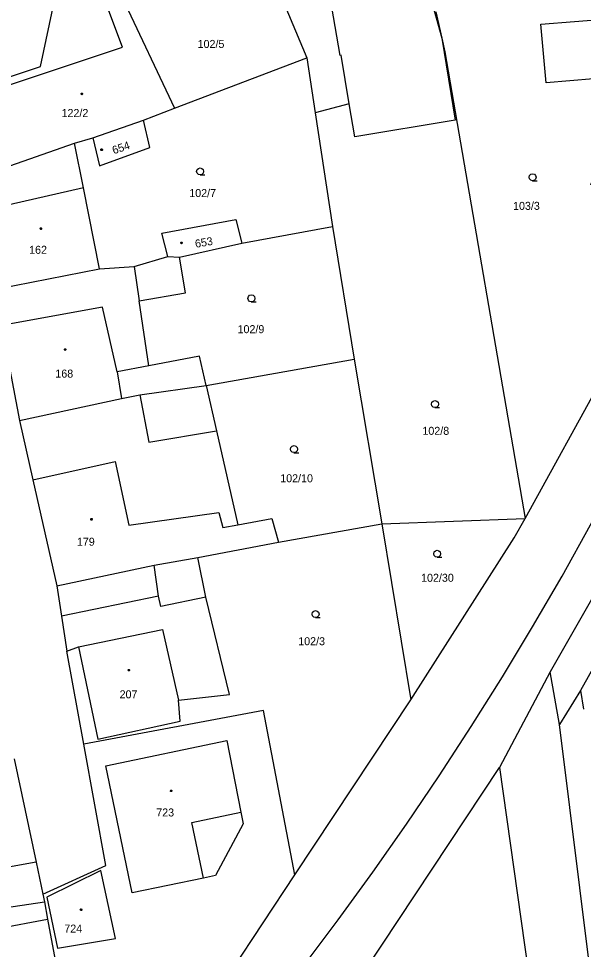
# Model space of a CAD drawing. Extents: x -757994 to -755874, y -1047691 to -1046119.
# Drawn here: x -756863.8 to -756803.8, y -1047085 to -1046986.1 of the extents above; entities that cross this region are included whole.
import ezdxf

# ---------------------------------------------------------------- set-up
doc = ezdxf.new("R2010")
doc.units = 0
doc.layers.add('katastrální mapa', color=7, linetype='Continuous')

msp = doc.modelspace()

# ---------------------------------------------------------------- linework, layer by layer
at = {"layer": 'katastrální mapa'}
for p, q in [((-756839.99, -1046973.81), (-756833.18, -1046990.27)), ((-756822.88, -1046973.47), (-756818.82, -1046988.18)), ((-756829.62, -1046990.01), (-756832.2, -1046975.08)), ((-756861.47, -1046991.19), (-756858.88, -1046979.05)), ((-756852.74, -1046989.14), (-756855.43, -1046981.98)), ((-756853.26, -1046982.79), (-756847.22, -1046995.62)), ((-756819.45, -1046985.39), (-756818.82, -1046988.18)), ((-756818.82, -1046988.18), (-756817.39, -1046996.88)), ((-756818.82, -1046988.18), (-756818.49, -1046989.64)), ((-756870.09, -1046994.9), (-756852.74, -1046989.14)), ((-756818.49, -1046989.64), (-756809.98, -1047039.19)), ((-756847.22, -1046995.62), (-756833.18, -1046990.27)), ((-756833.18, -1046990.27), (-756832.28, -1046996.12)), ((-756829.52, -1046989.99), (-756829.62, -1046990.01)), ((-756828.65, -1046995.13), (-756829.52, -1046989.99)), ((-756870.23, -1046994.1), (-756861.47, -1046991.19)), ((-756850.53, -1046996.89), (-756847.22, -1046995.62)), ((-756828.65, -1046995.13), (-756832.28, -1046996.12)), ((-756828.05, -1046998.67), (-756828.65, -1046995.13)), ((-756832.28, -1046996.12), (-756830.44, -1047008.17)), ((-756855.91, -1046998.77), (-756850.53, -1046996.89)), ((-756849.86, -1046999.77), (-756850.53, -1046996.89)), ((-756817.39, -1046996.88), (-756828.05, -1046998.67)), ((-756868.42, -1047003.03), (-756857.83, -1046999.33)), ((-756857.83, -1046999.33), (-756855.91, -1046998.77)), ((-756856.9, -1047004.06), (-756857.83, -1046999.33)), ((-756855.91, -1046998.77), (-756855.2, -1047001.75)), ((-756855.2, -1047001.75), (-756849.86, -1046999.77)), ((-756856.9, -1047004.06), (-756867.75, -1047006.56)), ((-756855.2, -1047012.67), (-756856.9, -1047004.06)), ((-756848.58, -1047008.88), (-756840.71, -1047007.45)), ((-756840.71, -1047007.45), (-756840.07, -1047009.95)), ((-756840.07, -1047009.95), (-756830.44, -1047008.17)), ((-756830.44, -1047008.17), (-756828.13, -1047022.26)), ((-756847.94, -1047011.38), (-756848.58, -1047008.88)), ((-756846.68, -1047011.45), (-756840.07, -1047009.95)), ((-756851.52, -1047012.43), (-756847.94, -1047011.38)), ((-756847.94, -1047011.38), (-756846.68, -1047011.45)), ((-756846.07, -1047015.23), (-756846.68, -1047011.45)), ((-756855.2, -1047012.67), (-756851.52, -1047012.43)), ((-756851.52, -1047012.43), (-756850.98, -1047016.07)), ((-756866.17, -1047014.84), (-756855.2, -1047012.67)), ((-756850.98, -1047016.07), (-756846.07, -1047015.23)), ((-756849.95, -1047022.99), (-756850.98, -1047016.07)), ((-756854.88, -1047016.76), (-756865.62, -1047018.71)), ((-756853.3, -1047023.62), (-756854.88, -1047016.76)), ((-756865.62, -1047018.71), (-756863.69, -1047028.8)), ((-756809.98, -1047039.19), (-756799.59, -1047020.32)), ((-756787.52, -1047020.76), (-756807.3, -1047055.47)), ((-756844.55, -1047021.96), (-756849.95, -1047022.99)), ((-756843.85, -1047025.06), (-756844.55, -1047021.96)), ((-756843.85, -1047025.06), (-756828.13, -1047022.26)), ((-756828.13, -1047022.26), (-756825.18, -1047039.77)), ((-756849.95, -1047022.99), (-756853.3, -1047023.62)), ((-756853.3, -1047023.62), (-756852.86, -1047026.45)), ((-756850.9, -1047026.07), (-756843.85, -1047025.06)), ((-756843.85, -1047025.06), (-756842.76, -1047029.87)), ((-756852.86, -1047026.45), (-756850.9, -1047026.07)), ((-756850.9, -1047026.07), (-756849.95, -1047031.08)), ((-756863.69, -1047028.8), (-756852.86, -1047026.45)), ((-756863.69, -1047028.8), (-756862.28, -1047035.08)), ((-756849.95, -1047031.08), (-756842.76, -1047029.87)), ((-756842.76, -1047029.87), (-756840.5, -1047039.86)), ((-756862.28, -1047035.08), (-756853.54, -1047033.14)), ((-756853.54, -1047033.14), (-756852.06, -1047039.91)), ((-756862.28, -1047035.08), (-756859.74, -1047046.36)), ((-756852.06, -1047039.91), (-756842.51, -1047038.55)), ((-756842.51, -1047038.55), (-756842.1, -1047040.15)), ((-756840.5, -1047039.86), (-756836.89, -1047039.2)), ((-756836.89, -1047039.2), (-756836.19, -1047041.7)), ((-756825.18, -1047039.77), (-756809.98, -1047039.19)), ((-756811.14, -1047041.27), (-756809.98, -1047039.19)), ((-756842.1, -1047040.15), (-756840.5, -1047039.86)), ((-756836.19, -1047041.7), (-756825.18, -1047039.77)), ((-756825.18, -1047039.77), (-756822.12, -1047058.45)), ((-756844.73, -1047043.33), (-756836.19, -1047041.7)), ((-756822.12, -1047058.45), (-756811.14, -1047041.27)), ((-756859.74, -1047046.36), (-756849.37, -1047044.16)), ((-756849.37, -1047044.16), (-756844.73, -1047043.33)), ((-756848.92, -1047047.44), (-756849.37, -1047044.16)), ((-756843.88, -1047047.56), (-756844.73, -1047043.33)), ((-756859.74, -1047046.36), (-756859.23, -1047049.59)), ((-756848.92, -1047047.44), (-756859.23, -1047049.59)), ((-756848.68, -1047048.54), (-756848.92, -1047047.44)), ((-756843.88, -1047047.56), (-756848.68, -1047048.54)), ((-756841.37, -1047057.89), (-756843.88, -1047047.56)), ((-756859.23, -1047049.59), (-756858.65, -1047053.28)), ((-756857.41, -1047052.84), (-756848.49, -1047051)), ((-756848.49, -1047051), (-756846.79, -1047058.51)), ((-756858.65, -1047053.28), (-756857.41, -1047052.84)), ((-756857.41, -1047052.84), (-756855.36, -1047062.65)), ((-756856.86, -1047063.18), (-756858.65, -1047053.28)), ((-756802.44, -1047054.55), (-756804.09, -1047057.48)), ((-756807.3, -1047055.47), (-756812.7, -1047065.66)), ((-756806.3, -1047061.1), (-756807.3, -1047055.47)), ((-756846.79, -1047058.51), (-756841.37, -1047057.89)), ((-756804.09, -1047057.48), (-756806.3, -1047061.1)), ((-756804.09, -1047057.48), (-756803.77, -1047059.45)), ((-756846.63, -1047060.72), (-756846.79, -1047058.51)), ((-756834.43, -1047077.05), (-756822.12, -1047058.45)), ((-756837.75, -1047059.59), (-756856.86, -1047063.18)), ((-756834.43, -1047077.05), (-756837.75, -1047059.59)), ((-756855.36, -1047062.65), (-756846.63, -1047060.72)), ((-756797.61, -1047131.45), (-756806.3, -1047061.1)), ((-756854.52, -1047065.49), (-756841.67, -1047062.77)), ((-756841.67, -1047062.77), (-756840.17, -1047070.41)), ((-756854.53, -1047076.05), (-756856.86, -1047063.18)), ((-756864.25, -1047064.74), (-756861.92, -1047075.7)), ((-756851.72, -1047078.97), (-756854.52, -1047065.49)), ((-756837.09, -1047102.42), (-756812.7, -1047065.66)), ((-756812.7, -1047065.66), (-756805.73, -1047114.96)), ((-756845.39, -1047071.51), (-756840.17, -1047070.41)), ((-756840.17, -1047070.41), (-756839.93, -1047071.62)), ((-756844.14, -1047077.39), (-756845.39, -1047071.51)), ((-756839.93, -1047071.62), (-756842.88, -1047077.13)), ((-756861.92, -1047075.7), (-756867.36, -1047076.67)), ((-756861.92, -1047075.7), (-756861.2, -1047079.09)), ((-756861.2, -1047079.09), (-756854.53, -1047076.05)), ((-756855.05, -1047076.59), (-756860.79, -1047079.41)), ((-756853.5, -1047083.82), (-756855.05, -1047076.59)), ((-756855.63, -1047109.07), (-756834.43, -1047077.05)), ((-756844.14, -1047077.39), (-756851.72, -1047078.97)), ((-756842.88, -1047077.13), (-756844.14, -1047077.39)), ((-756861.2, -1047079.09), (-756861.05, -1047079.91)), ((-756860.79, -1047079.41), (-756859.67, -1047084.85)), ((-756874.48, -1047081.94), (-756861.05, -1047079.91)), ((-756861.05, -1047079.91), (-756860.7, -1047081.77)), ((-756874.09, -1047084.25), (-756860.7, -1047081.77)), ((-756860.7, -1047081.77), (-756855.63, -1047109.07)), ((-756859.67, -1047084.85), (-756853.5, -1047083.82))]:
    msp.add_line(p, q, dxfattribs=at)
for points in [[(-756808.3, -1046986.7), (-756801.14, -1046986.11), (-756795.73, -1046987.12), (-756789.49, -1046989.74), (-756795.57, -1047004.2), (-756795.3, -1047004.39), (-756795.57, -1047005.04), (-756795.86, -1047004.91), (-756796.52, -1047006.44), (-756802.98, -1047003.7), (-756798.46, -1046993.02), (-756800.18, -1046992.27), (-756807.73, -1046992.92)], [(-756857.06, -1046994.005), (-756857.01, -1046994.015), (-756856.985, -1046994.06), (-756856.975, -1046994.09), (-756856.985, -1046994.135), (-756857.025, -1046994.17), (-756857.06, -1046994.175), (-756857.105, -1046994.16), (-756857.135, -1046994.13), (-756857.145, -1046994.09), (-756857.135, -1046994.045), (-756857.095, -1046994.01)], [(-756854.96, -1046999.935), (-756854.91, -1046999.945), (-756854.885, -1046999.99), (-756854.875, -1047000.02), (-756854.885, -1047000.065), (-756854.925, -1047000.1), (-756854.96, -1047000.105), (-756855.005, -1047000.09), (-756855.035, -1047000.06), (-756855.045, -1047000.02), (-756855.035, -1046999.975), (-756854.995, -1046999.94)], [(-756861.43, -1047008.315), (-756861.38, -1047008.325), (-756861.355, -1047008.37), (-756861.345, -1047008.4), (-756861.355, -1047008.445), (-756861.395, -1047008.48), (-756861.43, -1047008.485), (-756861.475, -1047008.47), (-756861.505, -1047008.44), (-756861.515, -1047008.4), (-756861.505, -1047008.355), (-756861.465, -1047008.32)], [(-756846.48, -1047009.835), (-756846.43, -1047009.845), (-756846.405, -1047009.89), (-756846.395, -1047009.92), (-756846.405, -1047009.965), (-756846.445, -1047010), (-756846.48, -1047010.005), (-756846.525, -1047009.99), (-756846.555, -1047009.96), (-756846.565, -1047009.92), (-756846.555, -1047009.875), (-756846.515, -1047009.84)], [(-756858.84, -1047021.165), (-756858.79, -1047021.175), (-756858.765, -1047021.22), (-756858.755, -1047021.25), (-756858.765, -1047021.295), (-756858.805, -1047021.33), (-756858.84, -1047021.335), (-756858.885, -1047021.32), (-756858.915, -1047021.29), (-756858.925, -1047021.25), (-756858.915, -1047021.205), (-756858.875, -1047021.17)], [(-756856.03, -1047039.205), (-756855.98, -1047039.215), (-756855.955, -1047039.26), (-756855.945, -1047039.29), (-756855.955, -1047039.335), (-756855.995, -1047039.37), (-756856.03, -1047039.375), (-756856.075, -1047039.36), (-756856.105, -1047039.33), (-756856.115, -1047039.29), (-756856.105, -1047039.245), (-756856.065, -1047039.21)], [(-756852.08, -1047055.225), (-756852.03, -1047055.235), (-756852.005, -1047055.28), (-756851.995, -1047055.31), (-756852.005, -1047055.355), (-756852.045, -1047055.39), (-756852.08, -1047055.395), (-756852.125, -1047055.38), (-756852.155, -1047055.35), (-756852.165, -1047055.31), (-756852.155, -1047055.265), (-756852.115, -1047055.23)], [(-756847.59, -1047068.045), (-756847.54, -1047068.055), (-756847.515, -1047068.1), (-756847.505, -1047068.13), (-756847.515, -1047068.175), (-756847.555, -1047068.21), (-756847.59, -1047068.215), (-756847.635, -1047068.2), (-756847.665, -1047068.17), (-756847.675, -1047068.13), (-756847.665, -1047068.085), (-756847.625, -1047068.05)], [(-756857.15, -1047080.665), (-756857.1, -1047080.675), (-756857.075, -1047080.72), (-756857.065, -1047080.75), (-756857.075, -1047080.795), (-756857.115, -1047080.83), (-756857.15, -1047080.835), (-756857.195, -1047080.82), (-756857.225, -1047080.79), (-756857.235, -1047080.75), (-756857.225, -1047080.705), (-756857.185, -1047080.67)]]:
    msp.add_lwpolyline(points, close=True, dxfattribs=at)
for points in [[(-756836.87, -1047091.03), (-756833.565, -1047086.796), (-756829.818, -1047081.821), (-756826.157, -1047076.783), (-756822.582, -1047071.683), (-756819.095, -1047066.523), (-756815.697, -1047061.304), (-756812.389, -1047056.027), (-756809.171, -1047050.694), (-756806.046, -1047045.308), (-756803.013, -1047039.868), (-756800.073, -1047034.377), (-756797.228, -1047028.837), (-756794.478, -1047023.249), (-756792.19, -1047018.39), (-756789.974, -1047013.53), (-756787.51, -1047007.873), (-756785.142, -1047002.176), (-756782.871, -1046996.44), (-756780.99, -1046991.44)], [(-756844.5, -1047002.69), (-756844.69, -1047002.64), (-756844.825, -1047002.505), (-756844.875, -1047002.32), (-756844.825, -1047002.135), (-756844.69, -1047002), (-756844.505, -1047001.95), (-756844.32, -1047002), (-756844.185, -1047002.135), (-756844.135, -1047002.325), (-756844.185, -1047002.515), (-756844.32, -1047002.65), (-756844.51, -1047002.7), (-756844.01, -1047002.7)], [(-756809.17, -1047003.31), (-756809.36, -1047003.26), (-756809.495, -1047003.125), (-756809.545, -1047002.94), (-756809.495, -1047002.755), (-756809.36, -1047002.62), (-756809.175, -1047002.57), (-756808.99, -1047002.62), (-756808.855, -1047002.755), (-756808.805, -1047002.945), (-756808.855, -1047003.135), (-756808.99, -1047003.27), (-756809.18, -1047003.32), (-756808.68, -1047003.32)], [(-756839.05, -1047016.18), (-756839.24, -1047016.13), (-756839.375, -1047015.995), (-756839.425, -1047015.81), (-756839.375, -1047015.625), (-756839.24, -1047015.49), (-756839.055, -1047015.44), (-756838.87, -1047015.49), (-756838.735, -1047015.625), (-756838.685, -1047015.815), (-756838.735, -1047016.005), (-756838.87, -1047016.14), (-756839.06, -1047016.19), (-756838.56, -1047016.19)], [(-756819.54, -1047027.41), (-756819.73, -1047027.36), (-756819.865, -1047027.225), (-756819.915, -1047027.04), (-756819.865, -1047026.855), (-756819.73, -1047026.72), (-756819.545, -1047026.67), (-756819.36, -1047026.72), (-756819.225, -1047026.855), (-756819.175, -1047027.045), (-756819.225, -1047027.235), (-756819.36, -1047027.37), (-756819.55, -1047027.42), (-756819.05, -1047027.42)], [(-756834.52, -1047032.2), (-756834.71, -1047032.15), (-756834.845, -1047032.015), (-756834.895, -1047031.83), (-756834.845, -1047031.645), (-756834.71, -1047031.51), (-756834.525, -1047031.46), (-756834.34, -1047031.51), (-756834.205, -1047031.645), (-756834.155, -1047031.835), (-756834.205, -1047032.025), (-756834.34, -1047032.16), (-756834.53, -1047032.21), (-756834.03, -1047032.21)], [(-756819.31, -1047043.31), (-756819.5, -1047043.26), (-756819.635, -1047043.125), (-756819.685, -1047042.94), (-756819.635, -1047042.755), (-756819.5, -1047042.62), (-756819.315, -1047042.57), (-756819.13, -1047042.62), (-756818.995, -1047042.755), (-756818.945, -1047042.945), (-756818.995, -1047043.135), (-756819.13, -1047043.27), (-756819.32, -1047043.32), (-756818.82, -1047043.32)], [(-756832.23, -1047049.72), (-756832.42, -1047049.67), (-756832.555, -1047049.535), (-756832.605, -1047049.35), (-756832.555, -1047049.165), (-756832.42, -1047049.03), (-756832.235, -1047048.98), (-756832.05, -1047049.03), (-756831.915, -1047049.165), (-756831.865, -1047049.355), (-756831.915, -1047049.545), (-756832.05, -1047049.68), (-756832.24, -1047049.73), (-756831.74, -1047049.73)]]:
    msp.add_lwpolyline(points, dxfattribs=at)

# ---------------------------------------------------------------- texts
for s, p in [('102/5', (-756844.766, -1046989.21)), ('122/2', (-756859.223, -1046996.55)), ('102/7', (-756845.653, -1047005.05)), ('103/3', (-756811.253, -1047006.41)), ('162', (-756862.67, -1047011.08)), ('102/9', (-756840.523, -1047019.51)), ('168', (-756859.883, -1047024.23)), ('102/8', (-756820.883, -1047030.31)), ('102/10', (-756835.987, -1047035.35)), ('179', (-756857.593, -1047042.09)), ('102/30', (-756821.024, -1047045.92)), ('102/3', (-756834.076, -1047052.66)), ('207', (-756853.057, -1047058.3)), ('723', (-756849.161, -1047070.85)), ('724', (-756858.931, -1047083.19))]:
    msp.add_text(s, height=0.85, dxfattribs=at).set_placement(p)
for s, rotation, p in [('654', 18.73572, (-756853.671, -1047000.513)), ('653', 10.14135, (-756844.964, -1047010.449))]:
    msp.add_text(s, height=0.85, rotation=rotation, dxfattribs=at).set_placement(p)

doc.saveas('drawing.dxf')
